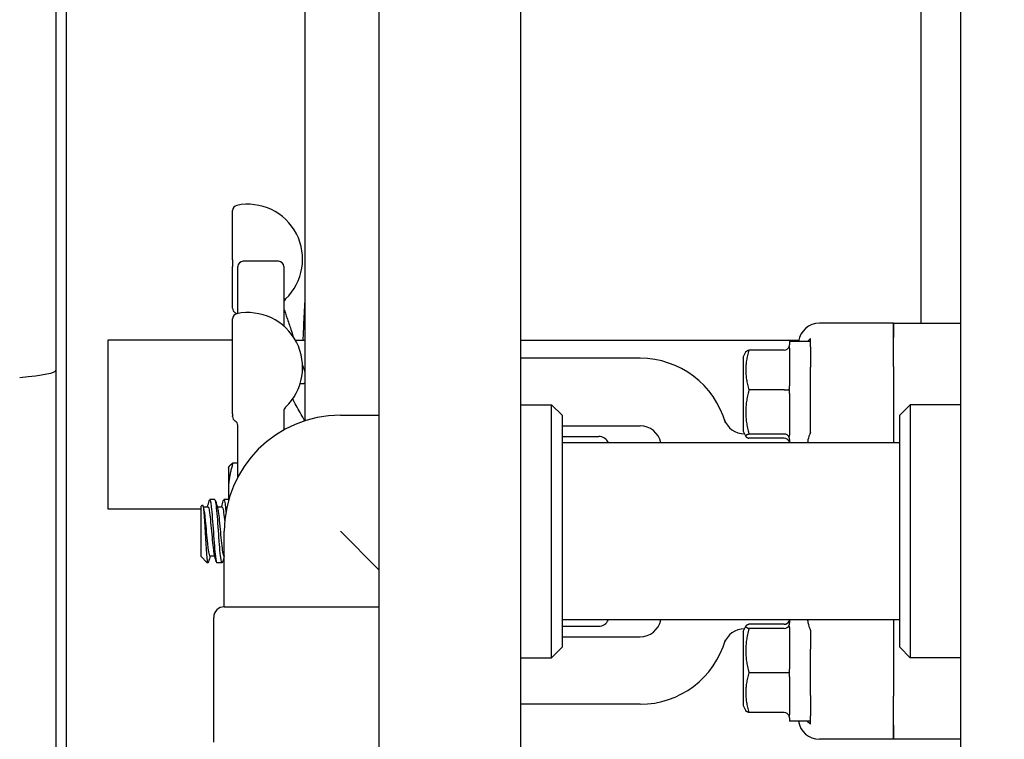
# Model space of a CAD drawing. Header units: inches. Extents: x 5 to 1128, y -85 to 748.
# Tile 348 of 656: x 471.13 to 476.97, y 674.39 to 678.65. Entities that reach past the tile are written whole.
import ezdxf

# ---------------------------------------------------------------- set-up
doc = ezdxf.new("R2010")
doc.units = ezdxf.units.IN
doc.header["$LTSCALE"] = 32
doc.header["$MEASUREMENT"] = 0
doc.layers.add('Dimension (ANSI)', color=7, linetype='Continuous', lineweight=25)
doc.layers.add('Visible (ANSI)', color=7, linetype='Continuous', lineweight=30)
doc.styles.add('Note Text (ANSI)', font='tahoma.ttf')
doc.dimstyles.new('SB Fraction-16 (ANSI)', dxfattribs={"dimscale": 32, "dimtxt": 0.125, "dimasz": 0.098425, "dimexe": 0.125, "dimexo": 0.0625, "dimgap": 0.031496, "dimtad": 0, "dimtih": 1, "dimtoh": 1, "dimdec": 4, "dimrnd": 1e-08, "dimzin": 0, "dimdsep": 46, "dimlunit": 5, "dimtxsty": 'Note Text (ANSI)', "dimcen": 0.09, "dimdle": 0.393701, "dimclrd": 256, "dimclre": 256, "dimclrt": 256, "dimadec": 0, "dimazin": 3, "dimtfac": 0.96, "dimtofl": 0, "dimtmove": 0, "dimatfit": 3, "dimfxl": 1, "dimfrac": 2, "dimtolj": 1, "dimtzin": 12, "dimlwd": -1, "dimlwe": -1, "dimarcsym": 0})

# ---------------------------------------------------------------- blocks, each defined once
blk = doc.blocks.new('*D19')
at = {"layer": 'Defpoints', "color": 0, "transparency": 16777216}
for p in [(484.7806, 699.9398), (324.6849, 555.9398), (484.7806, 555.9398)]:
    blk.add_point(p, dxfattribs=at)
at = {"layer": 'Dimension (ANSI)', "transparency": 16777216}
for p, q in [((482.7806, 699.9398), (320.6849, 699.9398)), ((324.6849, 696.7902), (324.6849, 635.4544)), ((324.6849, 559.0894), (324.6849, 629.4252)), ((482.7806, 555.9398), (320.6849, 555.9398))]:
    blk.add_line(p, q, dxfattribs=at)
for points in [[(324.16, 696.7902), (325.2098, 696.7902), (324.6849, 699.9398)], [(324.16, 559.0894), (325.2098, 559.0894), (324.6849, 555.9398)]]:
    blk.add_solid(points, dxfattribs=at)
at = {"layer": 'Dimension (ANSI)', "transparency": 16777216, "insert": (320.5519, 634.4465), "char_height": 4, "attachment_point": 1, "style": 'Note Text (ANSI)'}
blk.add_mtext('\\A1;144', dxfattribs=at)

msp = doc.modelspace()

# ---------------------------------------------------------------- linework, layer by layer
at = {"layer": 'Visible (ANSI)'}
for p, q in [((473.26127, 688.86904), (473.26127, 604.50428)), ((474.10127, 688.86904), (474.10127, 604.50428)), ((476.70877, 671.08779), (476.70877, 688.3375)), ((471.41136, 667.44629), (471.41136, 682.75228)), ((472.82377, 679.49404), (472.82377, 676.27368)), ((476.47127, 679.37529), (476.47127, 676.85154)), ((471.34886, 678.90889), (471.34886, 678.56527)), ((471.34886, 678.56527), (471.34886, 677.09431)), ((472.39502, 677.2267), (472.39502, 677.51954)), ((472.39502, 677.2267), (472.39502, 677.18813)), ((472.39502, 676.94116), (472.39502, 677.18813)), ((472.42627, 676.9096), (472.42627, 677.18779)), ((472.66752, 677.21904), (472.45752, 677.21904)), ((472.69877, 677.18779), (472.69877, 676.83477)), ((471.34886, 677.0943), (471.34886, 670.41028)), ((472.39502, 676.31472), (472.39502, 676.87777)), ((476.30877, 676.85154), (475.87087, 676.85154)), ((476.30877, 676.76676), (476.30877, 676.85154)), ((476.30877, 676.85154), (476.70877, 676.85154)), ((476.30877, 676.85154), (476.30877, 676.76676)), ((476.30877, 676.59631), (476.30877, 676.76676)), ((476.30877, 676.59631), (476.30877, 676.76676)), ((472.39502, 676.75228), (471.65563, 676.75228)), ((471.65563, 676.75228), (471.65563, 675.75228)), ((472.76658, 676.75228), (472.82377, 676.75228)), ((474.10127, 676.75228), (475.74892, 676.75228)), ((475.69377, 676.74404), (475.69377, 676.72359)), ((475.81877, 676.74404), (475.69377, 676.74404)), ((475.81877, 676.74404), (475.81877, 676.76207)), ((475.81877, 676.71726), (475.81877, 676.74404)), ((475.81877, 676.71228), (475.81877, 676.71726)), ((475.81877, 676.71228), (475.81877, 676.59109)), ((475.41877, 676.65029), (475.43487, 676.6825)), ((475.41877, 676.65029), (475.41877, 676.21279)), ((475.66252, 676.69317), (475.45373, 676.69317)), ((475.69377, 676.70444), (475.69377, 676.48128)), ((474.80877, 676.64404), (474.10127, 676.64404)), ((475.81877, 676.20587), (475.81877, 676.59109)), ((476.30877, 676.59631), (476.30877, 676.14404)), ((476.30877, 676.59631), (476.30877, 676.14404)), ((472.79555, 676.49404), (472.81752, 676.49404)), ((475.66252, 676.4567), (475.45373, 676.4567)), ((475.69377, 676.43613), (475.69377, 676.18923)), ((474.10127, 676.36904), (474.28377, 676.36904)), ((474.28377, 674.86904), (474.28377, 676.36904)), ((474.34627, 676.30654), (474.28377, 676.36904)), ((476.34627, 676.30654), (476.40877, 676.36904)), ((476.40877, 676.36904), (476.40877, 674.86904)), ((476.70877, 676.36904), (476.40877, 676.36904)), ((472.39502, 676.31472), (472.39502, 676.30327)), ((472.39502, 676.29939), (472.39502, 676.30327)), ((472.69877, 676.3319), (472.69877, 676.2194)), ((473.03377, 676.30654), (473.26127, 676.30654)), ((474.34627, 676.30654), (474.34627, 674.93154)), ((476.34627, 674.93154), (476.34627, 676.30654)), ((472.42627, 675.94091), (472.42627, 676.24986)), ((474.34627, 676.24404), (474.80877, 676.24404)), ((475.41877, 676.21279), (475.43487, 676.18059)), ((475.42642, 676.19654), (475.4269, 676.19654)), ((475.66252, 676.19507), (475.45373, 676.19507)), ((474.34627, 676.18154), (474.56372, 676.18154)), ((476.34627, 676.14404), (474.34627, 676.14404)), ((475.66252, 676.16991), (475.45373, 676.16991)), ((475.69377, 676.16323), (475.69377, 676.14404)), ((472.3972, 676.02421), (472.42627, 676.02421)), ((472.37015, 675.99404), (472.3725, 675.99908)), ((472.37015, 675.99404), (472.37015, 675.85677)), ((472.37015, 675.85677), (472.37015, 675.79865)), ((472.20765, 675.766), (472.21584, 675.77486)), ((472.29098, 675.80654), (472.26009, 675.80654)), ((472.37015, 675.80654), (472.34342, 675.80654)), ((471.65563, 675.75228), (472.20765, 675.75228)), ((472.20765, 675.766), (472.20765, 675.47212)), ((472.22065, 675.76487), (472.24931, 675.76487)), ((472.30398, 675.76487), (472.33265, 675.76487)), ((472.34627, 675.17154), (472.34627, 675.61904)), ((473.03377, 675.61904), (473.26127, 675.39154)), ((472.20805, 675.47165), (472.24511, 675.43154)), ((472.24511, 675.43154), (472.24511, 675.44088)), ((472.24931, 675.43154), (472.24511, 675.43154)), ((472.26009, 675.47321), (472.28875, 675.47321)), ((472.33265, 675.43154), (472.30176, 675.43154)), ((472.34342, 675.47321), (472.34627, 675.47321)), ((472.34627, 675.17154), (473.26127, 675.17154)), ((472.28377, 674.36904), (472.28377, 675.10904)), ((476.34627, 675.09404), (474.34627, 675.09404)), ((475.69377, 675.09404), (475.69377, 675.07485)), ((476.30877, 675.09404), (476.30877, 674.64177)), ((476.30877, 675.09404), (476.30877, 674.64177)), ((474.34627, 675.05654), (474.56372, 675.05654)), ((475.41877, 675.02529), (475.43487, 675.0575)), ((475.41877, 675.02529), (475.41877, 674.58779)), ((475.42642, 675.04154), (475.4269, 675.04154)), ((475.66252, 675.06817), (475.45373, 675.06817)), ((475.66252, 675.04301), (475.45373, 675.04301)), ((475.69377, 675.04886), (475.69377, 674.80195)), ((474.34627, 674.99404), (474.80877, 674.99404)), ((474.34627, 674.93154), (474.28377, 674.86904)), ((475.81877, 674.64699), (475.81877, 674.92134)), ((476.34627, 674.93154), (476.40877, 674.86904)), ((474.10127, 674.86904), (474.28377, 674.86904)), ((476.70877, 674.86904), (476.40877, 674.86904)), ((475.66252, 674.78138), (475.45373, 674.78138)), ((475.69377, 674.7568), (475.69377, 674.53364)), ((475.81877, 674.64699), (475.81877, 674.5258)), ((476.30877, 674.47132), (476.30877, 674.64177)), ((476.30877, 674.47132), (476.30877, 674.64177)), ((474.80877, 674.59404), (474.10127, 674.59404)), ((475.41877, 674.58779), (475.43487, 674.55559)), ((475.66252, 674.54491), (475.45373, 674.54491)), ((475.69377, 674.51449), (475.69377, 674.49404)), ((475.81877, 674.49404), (475.69377, 674.49404)), ((475.81877, 674.52082), (475.81877, 674.5258)), ((475.81877, 674.49404), (475.81877, 674.52082)), ((475.81877, 674.47601), (475.81877, 674.49404)), ((476.30877, 674.38654), (476.30877, 674.47132)), ((476.30877, 674.47132), (476.30877, 674.38654)), ((476.30877, 674.38654), (475.87087, 674.38654)), ((476.70877, 674.38654), (476.30877, 674.38654))]:
    msp.add_line(p, q, dxfattribs=at)
for centre, radius, start, end in [((472.42627, 677.51954), 0.03125, 101.536959, 180), ((472.48502, 677.23173), 0.325, 313.449842, 101.536959), ((472.45752, 677.18779), 0.03125, 90, 180), ((472.66752, 677.18779), 0.03125, 0, 90), ((472.42627, 676.94116), 0.03125, 180, 240), ((472.73002, 676.9731), 0.03125, 133.449842, 180), ((472.42627, 676.87777), 0.03125, 101.536959, 180), ((472.39502, 676.88703), 0.03125, 42.056698, 60), ((472.48502, 676.58996), 0.325, 313.449842, 101.536959), ((474.80877, 676.11904), 0.525, 15.803055, 90), ((472.81752, 676.46279), 0.03125, 78.463041, 90), ((473.03377, 675.61904), 0.6875, 90, 180), ((472.42627, 676.29939), 0.03125, 180, 240), ((472.73002, 676.33133), 0.03125, 133.449842, 180), ((472.39502, 676.24526), 0.03125, 0, 60), ((474.80877, 676.11904), 0.125, 11.536959, 90), ((475.42642, 676.32154), 0.125, 198.15197, 270), ((474.56372, 676.11904), 0.0625, 23.578178, 90), ((472.34627, 675.10904), 0.0625, 90, 180), ((474.56372, 675.11904), 0.0625, 270, 336.421821), ((474.80877, 675.11904), 0.125, 270, 348.463041), ((475.42642, 674.91654), 0.125, 90, 161.84803), ((474.80877, 675.11904), 0.525, 270, 344.196945)]:
    msp.add_arc(centre, radius, start, end, dxfattribs=at)
for centre, major_axis, ratio, start_param, end_param in [((475.87144, 676.72606), (-0.06457, 0.10779), 0.9948398, 5.7457619, 7.172791), ((475.66252, 676.72587), (0, -0.0327), 0.9555533, 0, 1.2241495), ((469.34886, 676.57348), (-2, 0), 0.0478289, 2.6741063, 3.1415927), ((475.66252, 676.45985), (0.03125, 0), 0.1006388, 4.712389, 5.9365385), ((475.66252, 676.16551), (0.03125, 0), 0.9458753, 0.3466468, 1.5707963), ((475.66252, 676.13721), (0, 0.0327), 0.9555533, 5.0590358, 6.2831853), ((475.78885, 676.43154), (0, 0.375), 0.0524078, 3.8387558, 3.8611847), ((475.66252, 675.10087), (0, -0.0327), 0.9555533, 0, 1.2241495), ((475.78885, 674.80654), (0, 0.375), 0.0524078, 5.5635932, 5.5860222), ((475.66252, 675.07257), (0.03125, 0), 0.9458753, 4.712389, 5.9365385), ((475.66252, 674.77824), (0.03125, 0), 0.1006388, 0.3466468, 1.5707963), ((475.66252, 674.51221), (0, 0.0327), 0.9555533, 5.0590358, 6.2831853), ((475.87144, 674.51202), (-0.06457, -0.10779), 0.9948398, 5.3935797, 6.8206087)]:
    msp.add_ellipse(centre, major_axis=major_axis, ratio=ratio, start_param=start_param, end_param=end_param, dxfattribs=at)
for points, knots in [([(472.69877, 676.94433), (472.69877, 676.94426), (472.69877, 676.94418), (472.69877, 676.94403), (472.69877, 676.94395), (472.69877, 676.94388), (472.69877, 676.94387), (472.69877, 676.94387), (472.69877, 676.94387), (472.69877, 676.94386), (472.69877, 676.94385), (472.69877, 676.94382), (472.69877, 676.9438), (472.69877, 676.94356), (472.69877, 676.94339), (472.69877, 676.94298), (472.69877, 676.94274), (472.69878, 676.94153), (472.69878, 676.94058), (472.69879, 676.93914), (472.6988, 676.93876), (472.69881, 676.93818), (472.69881, 676.93801), (472.69882, 676.93768), (472.69882, 676.93751), (472.69883, 676.93724), (472.69883, 676.93714), (472.69884, 676.93699), (472.69884, 676.93694), (472.69884, 676.93684), (472.69885, 676.93678), (472.69885, 676.93669), (472.69885, 676.93664), (472.69886, 676.93656), (472.69886, 676.93652), (472.69886, 676.93644), (472.69886, 676.93639), (472.69887, 676.9362), (472.69888, 676.93612), (472.69889, 676.93596), (472.6989, 676.93591), (472.69891, 676.93576), (472.69891, 676.93582), (472.69891, 676.93577), (472.69892, 676.93572), (472.69898, 676.93547), (472.69901, 676.93536), (472.69911, 676.93506), (472.69915, 676.9349), (472.6993, 676.93447), (472.69941, 676.93419), (472.70225, 676.9269), (472.70516, 676.91993), (472.70979, 676.90684), (472.71163, 676.90148), (472.71469, 676.89232), (472.71593, 676.88859), (472.71715, 676.88486)], [0, 0, 0, 0, 0.00058093, 0.00058093, 0.00115142, 0.00115142, 0.00117596, 0.00117596, 0.00120037, 0.00120037, 0.00124918, 0.00124918, 0.00151737, 0.00151737, 0.00416544, 0.00416544, 0.00769442, 0.00769442, 0.02259139, 0.02259139, 0.02772215, 0.02772215, 0.02965498, 0.02965498, 0.03123275, 0.03123275, 0.0320254, 0.0320254, 0.03241887, 0.03241887, 0.03281333, 0.03281333, 0.03320663, 0.03320663, 0.03359831, 0.03359831, 0.03424369, 0.03424369, 0.03667399, 0.03667399, 0.04071288, 0.04071288, 0.05480856, 0.05480856, 0.06496199, 0.06496199, 0.06994318, 0.06994318, 0.07338673, 0.07338673, 0.07699652, 0.07699652, 0.15340194, 0.15340194, 0.20039496, 0.20039496, 0.23159067, 0.23159067, 0.23159067, 0.23159067]), ([(472.81302, 676.75228), (472.81382, 676.76915), (472.81461, 676.78601), (472.81542, 676.80286), (472.81656, 676.82687), (472.81772, 676.85087), (472.81889, 676.87484), (472.81957, 676.88868), (472.82025, 676.9025), (472.82093, 676.91632), (472.82187, 676.93533), (472.82282, 676.95433), (472.82377, 676.97331)], [0.774221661, 0.774221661, 0.774221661, 0.774221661, 0.7752449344, 0.7752449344, 0.7752449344, 0.7767038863, 0.7767038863, 0.7767038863, 0.7775459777, 0.7775459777, 0.7775459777, 0.7787044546, 0.7787044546, 0.7787044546, 0.7787044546]), ([(472.71715, 676.88486), (472.72483, 676.86153), (472.7325, 676.8382), (472.74486, 676.80058), (472.74956, 676.78629), (472.75425, 676.772)], [0.6477885, 0.6477885, 0.6477885, 0.6477885, 0.84276542, 0.84276542, 0.96217025, 0.96217025, 0.96217025, 0.96217025]), ([(475.79959, 676.74402), (475.80453, 676.74984), (475.80994, 676.75506), (475.81662, 676.76043), (475.81768, 676.76125), (475.81877, 676.76207)], [0.754430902, 0.754430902, 0.754430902, 0.754430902, 0.837826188, 0.837826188, 0.853014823, 0.853014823, 0.853014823, 0.853014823]), ([(472.82221, 676.27318), (472.8171, 676.28259), (472.81198, 676.29199), (472.79921, 676.31544), (472.79155, 676.3295), (472.77623, 676.3576), (472.76857, 676.37165), (472.75767, 676.39163), (472.75444, 676.39755), (472.7512, 676.40348)], [0.70439684, 0.70439684, 0.70439684, 0.70439684, 0.83485474, 0.83485474, 1.02983165, 1.02983165, 1.22480856, 1.22480856, 1.30708098, 1.30708098, 1.30708098, 1.30708098]), ([(472.69878, 676.31172), (472.69878, 676.31172), (472.69878, 676.31169), (472.69878, 676.31152), (472.69878, 676.31126), (472.69878, 676.31051), (472.69877, 676.30995), (472.69877, 676.30907), (472.69877, 676.30875), (472.69877, 676.3082), (472.69877, 676.30796), (472.69877, 676.30764), (472.69877, 676.30756), (472.69877, 676.30741), (472.69877, 676.30734), (472.69877, 676.30729), (472.69877, 676.30728), (472.69877, 676.30728), (472.69877, 676.30728), (472.69877, 676.30728)], [0.275712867, 0.275712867, 0.275712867, 0.275712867, 0.276568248, 0.276568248, 0.280002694, 0.280002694, 0.286765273, 0.286765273, 0.290513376, 0.290513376, 0.29332448, 0.29332448, 0.294378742, 0.294378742, 0.29522401, 0.29522401, 0.295329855, 0.295329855, 0.295365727, 0.295365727, 0.295365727, 0.295365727]), ([(475.81877, 676.20587), (475.81693, 676.20211), (475.81521, 676.19836), (475.80681, 676.17859), (475.80262, 676.16309), (475.80181, 676.14951)], [1.53001661, 1.53001661, 1.53001661, 1.53001661, 1.56598407, 1.56598407, 1.72098253, 1.72098253, 1.72098253, 1.72098253]), ([(472.21584, 675.77486), (472.2162, 675.77526), (472.21657, 675.77536), (472.21829, 675.77447), (472.21963, 675.76967), (472.22232, 675.75238), (472.22365, 675.73986), (472.22634, 675.70848), (472.22768, 675.68977), (472.23037, 675.64842), (472.2317, 675.62611), (472.23439, 675.58071), (472.23573, 675.55806), (472.23842, 675.51544), (472.23975, 675.49597), (472.24245, 675.46289), (472.24378, 675.44975), (472.24511, 675.44088)], [-1.2427303, -1.2427303, -1.2427303, -1.2427303, -1.200467, -1.200467, -1.0416694, -1.0416694, -0.8786368, -0.8786368, -0.7113708, -0.7113708, -0.5398726, -0.5398726, -0.3641439, -0.3641439, -0.1841858, -0.1841858, 0, 0, 0, 0]), ([(472.25655, 675.79989), (472.25675, 675.80064), (472.25695, 675.80132), (472.25715, 675.80195), (472.26116, 675.81443), (472.26517, 675.80008), (472.26918, 675.76417), (472.27319, 675.72833), (472.27719, 675.67179), (472.2812, 675.6152), (472.28521, 675.55851), (472.28922, 675.50299), (472.29323, 675.46899), (472.29607, 675.44489), (472.29891, 675.43197), (472.30176, 675.43176)], [6.0162011, 6.0162011, 6.0162011, 6.0162011, 6.061332, 6.061332, 6.061332, 6.968806, 6.968806, 6.968806, 7.8744508, 7.8744508, 7.8744508, 8.7817425, 8.7817425, 8.7817425, 9.424778, 9.424778, 9.424778, 9.424778]), ([(472.33619, 675.43841), (472.33502, 675.43395), (472.33385, 675.43157), (472.33267, 675.43154), (472.32863, 675.43142), (472.32458, 675.4592), (472.32053, 675.50452), (472.3165, 675.54964), (472.31247, 675.61114), (472.30844, 675.66629), (472.30442, 675.72122), (472.3004, 675.76866), (472.29639, 675.79117), (472.29459, 675.80127), (472.29278, 675.80626), (472.29098, 675.80622)], [-15.9749474, -15.9749474, -15.9749474, -15.9749474, -15.710016, -15.710016, -15.710016, -14.7941843, -14.7941843, -14.7941843, -13.8824397, -13.8824397, -13.8824397, -12.9741281, -12.9741281, -12.9741281, -12.5663706, -12.5663706, -12.5663706, -12.5663706]), ([(472.33988, 675.79985), (472.34037, 675.8017), (472.34086, 675.80318), (472.34135, 675.80425), (472.34536, 675.81308), (472.34937, 675.79482), (472.35338, 675.75617), (472.35414, 675.74884), (472.3549, 675.7408), (472.35566, 675.73221)], [12.2993864, 12.2993864, 12.2993864, 12.2993864, 12.4100129, 12.4100129, 12.4100129, 13.3168593, 13.3168593, 13.3168593, 13.4888702, 13.4888702, 13.4888702, 13.4888702]), ([(472.22291, 675.75651), (472.22637, 675.74368), (472.22982, 675.71677), (472.23328, 675.68255), (472.23755, 675.64025), (472.24183, 675.58794), (472.2461, 675.54707), (472.25037, 675.50622), (472.25464, 675.47793), (472.25892, 675.47378), (472.25931, 675.4734), (472.2597, 675.47322), (472.26009, 675.47324)], [6.621339, 6.621339, 6.621339, 6.621339, 7.4033745, 7.4033745, 7.4033745, 8.3701398, 8.3701398, 8.3701398, 9.3362117, 9.3362117, 9.3362117, 9.424778, 9.424778, 9.424778, 9.424778]), ([(472.24931, 675.76469), (472.25252, 675.76446), (472.25572, 675.7516), (472.25892, 675.72827), (472.26319, 675.69715), (472.26746, 675.64826), (472.27174, 675.60163), (472.27601, 675.555), (472.28028, 675.51192), (472.28455, 675.49003), (472.2852, 675.4867), (472.28585, 675.48387), (472.2865, 675.48155)], [6.2831853, 6.2831853, 6.2831853, 6.2831853, 7.0074496, 7.0074496, 7.0074496, 7.9736666, 7.9736666, 7.9736666, 8.9397805, 8.9397805, 8.9397805, 9.0866243, 9.0866243, 9.0866243, 9.0866243]), ([(472.30624, 675.75639), (472.30755, 675.75172), (472.30885, 675.74509), (472.31015, 675.73661), (472.31442, 675.70884), (472.31869, 675.66189), (472.32296, 675.61497), (472.32723, 675.56806), (472.3315, 675.52247), (472.33576, 675.49685), (472.33832, 675.48153), (472.34087, 675.4736), (472.34342, 675.47351)], [12.9045243, 12.9045243, 12.9045243, 12.9045243, 13.1994868, 13.1994868, 13.1994868, 14.1650562, 14.1650562, 14.1650562, 15.1305271, 15.1305271, 15.1305271, 15.7079633, 15.7079633, 15.7079633, 15.7079633]), ([(472.33265, 675.7647), (472.3337, 675.76478), (472.33474, 675.7635), (472.33579, 675.7608), (472.34, 675.74994), (472.34421, 675.71628), (472.34842, 675.67335)], [12.5663706, 12.5663706, 12.5663706, 12.5663706, 12.8032209, 12.8032209, 12.8032209, 13.7555878, 13.7555878, 13.7555878, 13.7555878]), ([(472.25285, 675.43846), (472.25131, 675.43263), (472.24976, 675.43038), (472.24822, 675.43218), (472.24718, 675.43339), (472.24615, 675.43631), (472.24511, 675.44088)], [-9.69176213, -9.69176213, -9.69176213, -9.69176213, -9.34211053, -9.34211053, -9.34211053, -9.10788499, -9.10788499, -9.10788499, -9.10788499]), ([(475.80181, 675.08857), (475.80262, 675.075), (475.80681, 675.05952), (475.8152, 675.03975), (475.81692, 675.03598), (475.81877, 675.03221)], [0.52788927, 0.52788927, 0.52788927, 0.52788927, 0.6827691, 0.6827691, 0.71884724, 0.71884724, 0.71884724, 0.71884724])]:
    msp.add_open_spline(points, degree=3, knots=knots, dxfattribs=at)
for points in [[(475.69191, 676.71476), (475.69329, 676.71798), (475.69377, 676.72102), (475.69377, 676.72359)], [(475.69377, 676.70444), (475.69377, 676.70796), (475.69329, 676.71154), (475.69191, 676.71476)], [(472.80977, 676.60286), (472.81444, 676.58861), (472.81911, 676.57436), (472.82377, 676.56011)], [(475.69191, 676.45878), (475.69329, 676.46637), (475.69377, 676.47414), (475.69377, 676.48128)], [(475.69377, 676.43613), (475.69377, 676.44336), (475.69329, 676.45118), (475.69191, 676.45878)], [(475.69191, 676.17556), (475.69329, 676.17993), (475.69377, 676.18466), (475.69377, 676.18923)], [(475.69377, 676.16323), (475.69377, 676.16694), (475.69329, 676.17119), (475.69191, 676.17556)], [(475.69191, 676.14832), (475.69254, 676.14685), (475.69298, 676.14542), (475.69328, 676.14405)], [(472.24709, 675.76487), (472.25027, 675.77654), (472.25342, 675.78822), (472.25655, 675.7999)], [(472.29452, 675.7999), (472.29839, 675.78546), (472.30229, 675.77103), (472.30624, 675.75662)], [(472.33042, 675.76487), (472.3336, 675.77654), (472.33675, 675.78822), (472.33988, 675.7999)], [(472.21907, 675.77069), (472.22034, 675.766), (472.22162, 675.76131), (472.22291, 675.75662)], [(472.20805, 675.47165), (472.20792, 675.47179), (472.20778, 675.47195), (472.20765, 675.47212)], [(472.26232, 675.47321), (472.25914, 675.46154), (472.25599, 675.44987), (472.25285, 675.43818)], [(472.29822, 675.43818), (472.29434, 675.45262), (472.29045, 675.46705), (472.2865, 675.48147)], [(472.34565, 675.47321), (472.34247, 675.46154), (472.33932, 675.44987), (472.33619, 675.43818)], [(475.69328, 675.09404), (475.69298, 675.09267), (475.69254, 675.09123), (475.69191, 675.08976)], [(475.69191, 675.06253), (475.69329, 675.06689), (475.69377, 675.07114), (475.69377, 675.07485)], [(475.69377, 675.04886), (475.69377, 675.05342), (475.69329, 675.05815), (475.69191, 675.06253)], [(475.69191, 674.7793), (475.69329, 674.7869), (475.69377, 674.79472), (475.69377, 674.80195)], [(475.69377, 674.7568), (475.69377, 674.76394), (475.69329, 674.77171), (475.69191, 674.7793)], [(475.69191, 674.52332), (475.69329, 674.52655), (475.69377, 674.53012), (475.69377, 674.53364)], [(475.69377, 674.51449), (475.69377, 674.51706), (475.69329, 674.5201), (475.69191, 674.52332)], [(475.81877, 674.47601), (475.81186, 674.48121), (475.80536, 674.48724), (475.79959, 674.49405)]]:
    msp.add_open_spline(points, degree=3, dxfattribs=at)
for points, weights in [([(475.45373, 676.69317), (475.41765, 676.57493), (475.45373, 676.4567)], [1.04422863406, 1.20577136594, 1.04422863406]), ([(475.43487, 676.6825), (475.43736, 676.68746), (475.45373, 676.69317)], [1.12285543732, 1.11183872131, 1.04422863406]), ([(475.45373, 676.4567), (475.41765, 676.32589), (475.45373, 676.19507)], [1.04422863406, 1.20577136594, 1.04422863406]), ([(475.45373, 676.19507), (475.41765, 676.18249), (475.45373, 676.16991)], [1.04422863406, 1.20577136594, 1.04422863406]), ([(472.3972, 676.02421), (472.37015, 675.93448), (472.37015, 675.85677)], [1, 1.0379548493, 1]), ([(472.3725, 675.99908), (472.37797, 676.01083), (472.3972, 676.02421)], [1.01585135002, 1.02667968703, 1]), ([(472.37015, 675.85677), (472.37015, 675.83237), (472.37264, 675.80762)], [1, 1.01161540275, 1.016121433]), ([(475.45373, 675.06817), (475.41765, 675.05559), (475.45373, 675.04301)], [1.04422863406, 1.20577136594, 1.04422863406]), ([(475.45373, 675.04301), (475.41765, 674.9122), (475.45373, 674.78138)], [1.04422863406, 1.20577136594, 1.04422863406]), ([(475.81877, 675.03221), (475.81877, 674.97715), (475.81877, 674.92134)], [0.999921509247, 0.999905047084, 0.999904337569]), ([(475.45373, 674.78138), (475.41765, 674.66315), (475.45373, 674.54491)], [1.04422863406, 1.20577136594, 1.04422863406]), ([(475.45373, 674.54491), (475.43736, 674.55062), (475.43487, 674.55559)], [1.04422863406, 1.11183872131, 1.12285543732])]:
    msp.add_rational_spline(points, weights, degree=2, dxfattribs=at)

# ---------------------------------------------------------------- dimensions: what is measured, and where the dimension line sits
at = {"layer": 'Dimension (ANSI)'}
dim = msp.add_linear_dim(base=(324.68489, 555.93978), p1=(484.78063, 699.93978), p2=(484.78063, 555.93978), angle=90, dimstyle='SB Fraction-16 (ANSI)', override={"dimgap": 0.031496, "dimdec": 4, "dimtol": 0, "dimlim": 0, "dimtp": 0, "dimtm": 0, "dimtdec": 2, "dimatfit": 1}, dxfattribs=at)
dim.commit()
dim.dimension.update_dxf_attribs({"geometry": '*D19', "text_midpoint": (324.68489, 632.43978), "dimtype": 160})

doc.saveas('drawing.dxf')
